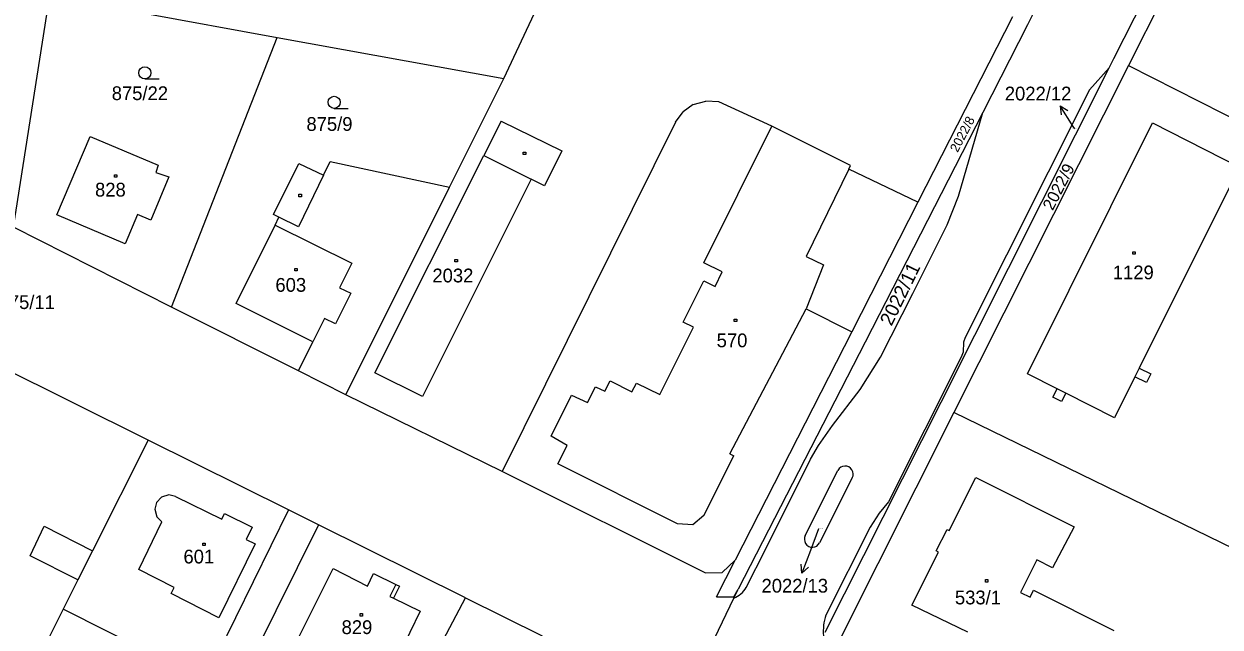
# Model space of a CAD drawing. Extents: x -795483 to -789093, y -1112258 to -1108741.
# Drawn here: x -791483.9 to -791336.2, y -1109944.7 to -1109870.2 of the extents above; entities that cross this region are included whole.
import ezdxf

# ---------------------------------------------------------------- set-up
doc = ezdxf.new("R2010")
doc.units = 0
for name, color, linetype in [('Komunikace', 7, 'Continuous'), ('Vrstva 1', 7, 'Continuous'), ('Vrstva 14', 7, 'Continuous'), ('Vrstva 15', 7, 'Continuous'), ('Vrstva 16', 7, 'Continuous'), ('Vrstva 2', 7, 'Continuous'), ('Vrstva 23', 7, 'Continuous'), ('Vrstva 25', 7, 'Continuous')]:
    doc.layers.add(name, color=color, linetype=linetype)

msp = doc.modelspace()

# ---------------------------------------------------------------- linework, layer by layer
at = {"layer": 'Komunikace'}
for p, q in [((-791354.14, -1109883.21), (-791354.34, -1109882.89)), ((-791385.79, -1109932.61), (-791386.79, -1109935.26))]:
    msp.add_line(p, q, dxfattribs=at)
at = {"layer": 'Vrstva 1'}
for p, q in [((-791333.02, -1109815.69), (-791359.97, -1109870.34)), ((-791349.31, -1109874.5), (-791322.31, -1109821.12)), ((-791424.67, -1109876.97), (-791413.61, -1109853.46)), ((-791340.89, -1109862.28), (-791347.52, -1109875.39)), ((-791485.25, -1109895.34), (-791480.75, -1109866.82)), ((-791469.33, -1109868.88), (-791452.66, -1109871.9)), ((-791361.84, -1109869.38), (-791373.52, -1109892.27)), ((-791359.97, -1109870.34), (-791365.52, -1109881.18)), ((-791465.7, -1109905.2), (-791452.66, -1109871.9)), ((-791452.66, -1109871.9), (-791424.67, -1109876.97)), ((-791370.66, -1109916.96), (-791349.9, -1109875.67)), ((-791347.52, -1109875.39), (-791369.07, -1109918.21)), ((-791349.9, -1109875.67), (-791352.34, -1109878.39)), ((-791349.9, -1109875.67), (-791349.31, -1109874.5)), ((-791347.52, -1109875.39), (-791322.14, -1109888.25)), ((-791431.37, -1109890.39), (-791424.67, -1109876.97)), ((-791352.34, -1109878.39), (-791367.68, -1109908.96)), ((-791401.28, -1109880.21), (-791402.52, -1109881.09)), ((-791401.28, -1109880.21), (-791399.71, -1109879.76)), ((-791398.13, -1109879.87), (-791399.71, -1109879.76)), ((-791391.58, -1109882.86), (-791398.13, -1109879.87)), ((-791403.45, -1109882.38), (-791402.52, -1109881.09)), ((-791365.52, -1109881.18), (-791380.04, -1109909.56)), ((-791368.5, -1109891.52), (-791365.52, -1109881.18)), ((-791425, -1109882.24), (-791427.15, -1109886.51)), ((-791425, -1109882.24), (-791417.49, -1109885.92)), ((-791403.45, -1109882.38), (-791424.87, -1109925.52)), ((-791381.84, -1109887.74), (-791391.58, -1109882.86)), ((-791360, -1109913.47), (-791344.53, -1109882.45)), ((-791344.53, -1109882.45), (-791333.81, -1109887.93)), ((-791479.9, -1109893.81), (-791475.77, -1109884.14)), ((-791475.77, -1109884.14), (-791467.35, -1109887.67)), ((-791417.49, -1109885.92), (-791419.65, -1109890.25)), ((-791467.35, -1109887.67), (-791467.65, -1109888.58)), ((-791453.11, -1109893.77), (-791449.98, -1109887.46)), ((-791449.98, -1109887.46), (-791446.94, -1109888.93)), ((-791446.94, -1109888.93), (-791446.11, -1109887.22)), ((-791446.11, -1109887.22), (-791431.37, -1109890.39)), ((-791440.62, -1109913.32), (-791427.15, -1109886.51)), ((-791466.03, -1109889.11), (-791468.26, -1109894.47)), ((-791467.65, -1109888.58), (-791466.03, -1109889.11)), ((-791382.05, -1109888.19), (-791381.84, -1109887.74)), ((-791373.52, -1109892.27), (-791382.05, -1109888.19)), ((-791333.81, -1109887.93), (-791346.2, -1109912.75)), ((-791444.18, -1109916.06), (-791431.37, -1109890.39)), ((-791421.3, -1109889.42), (-791434.72, -1109916.25)), ((-791419.65, -1109890.25), (-791421.3, -1109889.42)), ((-791369.89, -1109895.05), (-791368.5, -1109891.52)), ((-791373.52, -1109892.27), (-791381.68, -1109908.27)), ((-791471.46, -1109897.41), (-791479.9, -1109893.81)), ((-791469.9, -1109893.77), (-791471.46, -1109897.41)), ((-791468.26, -1109894.47), (-791469.9, -1109893.77)), ((-791452.44, -1109894.11), (-791453.11, -1109893.77)), ((-791452.93, -1109895.09), (-791452.44, -1109894.11)), ((-791374.17, -1109903.55), (-791369.89, -1109895.05)), ((-791465.7, -1109905.2), (-791485.25, -1109895.34)), ((-791457.73, -1109904.76), (-791452.93, -1109895.09)), ((-791378.13, -1109911.39), (-791374.17, -1109903.55)), ((-791450.05, -1109913.09), (-791465.7, -1109905.2)), ((-791448.27, -1109909.51), (-791457.73, -1109904.76)), ((-791381.68, -1109908.27), (-791396.08, -1109936.48)), ((-791468.61, -1109921.64), (-791494.94, -1109908.52)), ((-791450.05, -1109913.09), (-791448.27, -1109909.51)), ((-791380.04, -1109909.56), (-791395.71, -1109940.06)), ((-791367.89, -1109909.56), (-791367.95, -1109910.78)), ((-791367.68, -1109908.96), (-791367.89, -1109909.56)), ((-791367.95, -1109910.78), (-791368.18, -1109911.39)), ((-791380.66, -1109915.4), (-791378.13, -1109911.39)), ((-791368.18, -1109911.39), (-791377.15, -1109929.27)), ((-791346.2, -1109912.75), (-791344.77, -1109913.47)), ((-791444.18, -1109916.06), (-791450.05, -1109913.09)), ((-791434.72, -1109916.25), (-791440.62, -1109913.32)), ((-791356.33, -1109915.3), (-791360, -1109913.47)), ((-791346.73, -1109913.83), (-791349.26, -1109918.89)), ((-791345.3, -1109914.54), (-791346.73, -1109913.83)), ((-791344.77, -1109913.47), (-791345.3, -1109914.54)), ((-791384.07, -1109919.83), (-791380.66, -1109915.4)), ((-791356.84, -1109916.35), (-791356.33, -1109915.3)), ((-791424.87, -1109925.52), (-791444.18, -1109916.06)), ((-791384.96, -1109945.35), (-791370.66, -1109916.96)), ((-791355.77, -1109916.87), (-791356.84, -1109916.35)), ((-791355.25, -1109915.83), (-791355.77, -1109916.87)), ((-791349.26, -1109918.89), (-791355.25, -1109915.83)), ((-791369.07, -1109918.21), (-791383.17, -1109946.24)), ((-791329.77, -1109937.36), (-791369.07, -1109918.21)), ((-791385.8, -1109922.31), (-791384.07, -1109919.83)), ((-791468.61, -1109921.64), (-791475.46, -1109935.29)), ((-791451.26, -1109930.26), (-791468.61, -1109921.64)), ((-791386.78, -1109924), (-791385.8, -1109922.31)), ((-791392.31, -1109935.05), (-791386.78, -1109924)), ((-791399.78, -1109938.03), (-791424.87, -1109925.52)), ((-791387.44, -1109933.42), (-791383.4, -1109925.38)), ((-791381.63, -1109926.3), (-791385.68, -1109934.33)), ((-791451.26, -1109930.26), (-791461.62, -1109951.28)), ((-791447.58, -1109932.09), (-791451.26, -1109930.26)), ((-791377.15, -1109929.27), (-791378.31, -1109930.64)), ((-791378.31, -1109930.64), (-791379.42, -1109932.4)), ((-791447.58, -1109932.09), (-791457.71, -1109952.55)), ((-791429.41, -1109941.11), (-791447.58, -1109932.09)), ((-791379.42, -1109932.4), (-791384.91, -1109943.24)), ((-791475.46, -1109935.29), (-791477.27, -1109938.89)), ((-791394.73, -1109939.84), (-791392.31, -1109935.05)), ((-791450.28, -1109946.55), (-791445.73, -1109937.5)), ((-791445.73, -1109937.5), (-791441.51, -1109939.66)), ((-791398.38, -1109940.98), (-791396.08, -1109936.48)), ((-791397.69, -1109937.99), (-791396.08, -1109936.48)), ((-791477.27, -1109938.89), (-791479.08, -1109942.51)), ((-791441.51, -1109939.66), (-791440.75, -1109938.1)), ((-791440.75, -1109938.1), (-791438.02, -1109939.46)), ((-791399.78, -1109938.03), (-791397.69, -1109937.99)), ((-791437.57, -1109939.68), (-791438.3, -1109941.16)), ((-791438.02, -1109939.46), (-791437.57, -1109939.68)), ((-791396.27, -1109941.01), (-791395.71, -1109940.06)), ((-791396.24, -1109941.16), (-791395.71, -1109940.06)), ((-791438.3, -1109941.16), (-791435.01, -1109942.77)), ((-791432.92, -1109947.75), (-791429.41, -1109941.11)), ((-791429.41, -1109941.11), (-791419.93, -1109945.82)), ((-791401.81, -1109952.62), (-791396.24, -1109941.16)), ((-791398.38, -1109940.98), (-791396.27, -1109941.01)), ((-791479.08, -1109942.51), (-791482.36, -1109949.02)), ((-791461.62, -1109951.28), (-791479.08, -1109942.51)), ((-791435.01, -1109942.77), (-791439.41, -1109951.83))]:
    msp.add_line(p, q, dxfattribs=at)
for centre, radius, start, end in [((-791382.51, -1109925.83), 0.997, 331.9035, 153.1681), ((-791386.56, -1109933.88), 0.991, 152.5105, 332.8075), ((-791397.7, -1109937.97), 3.51, 294.5569, 327.7612), ((-791378.37, -1109945.25), 6.84, 162.891, 184.6734)]:
    msp.add_arc(centre, radius, start, end, dxfattribs=at)
at = {"layer": 'Vrstva 16'}
for p, q in [((-791354.34, -1109882.89), (-791355.95, -1109880.36)), ((-791355.95, -1109880.36), (-791355.84, -1109881.47)), ((-791355.95, -1109880.36), (-791354.99, -1109880.94)), ((-791386.79, -1109935.26), (-791387.85, -1109938.07)), ((-791387.85, -1109938.07), (-791387.96, -1109936.96)), ((-791387.85, -1109938.07), (-791387.03, -1109937.31))]:
    msp.add_line(p, q, dxfattribs=at)
at = {"layer": 'Vrstva 2'}
for p, q in [((-791399.97, -1109899.76), (-791391.58, -1109882.86)), ((-791427.15, -1109886.51), (-791421.3, -1109889.42)), ((-791446.94, -1109888.93), (-791450.02, -1109895.28)), ((-791382.05, -1109888.19), (-791387.32, -1109898.95)), ((-791450.02, -1109895.28), (-791452.44, -1109894.11)), ((-791452.93, -1109895.09), (-791443.45, -1109899.79)), ((-791387.32, -1109898.95), (-791385.17, -1109900)), ((-791443.45, -1109899.79), (-791444.95, -1109902.82)), ((-791397.68, -1109900.86), (-791399.97, -1109899.76)), ((-791398.56, -1109902.65), (-791397.68, -1109900.86)), ((-791385.17, -1109900), (-791387.33, -1109905.41)), ((-791402.5, -1109907.07), (-791399.97, -1109901.96)), ((-791399.97, -1109901.96), (-791398.56, -1109902.65)), ((-791443.58, -1109903.5), (-791445.46, -1109907.28)), ((-791444.95, -1109902.82), (-791443.58, -1109903.5)), ((-791396.77, -1109923.33), (-791387.33, -1109905.41)), ((-791387.33, -1109905.41), (-791381.68, -1109908.27)), ((-791446.83, -1109906.6), (-791448.27, -1109909.51)), ((-791445.46, -1109907.28), (-791446.83, -1109906.6)), ((-791405.38, -1109916), (-791401.26, -1109907.68)), ((-791401.26, -1109907.68), (-791402.5, -1109907.07)), ((-791346.2, -1109912.75), (-791346.73, -1109913.83)), ((-791414.33, -1109917.01), (-791413.35, -1109915.04)), ((-791413.35, -1109915.04), (-791412.18, -1109915.61)), ((-791412.18, -1109915.61), (-791411.52, -1109914.32)), ((-791411.52, -1109914.32), (-791408.85, -1109915.68)), ((-791408.85, -1109915.68), (-791408.29, -1109914.59)), ((-791408.29, -1109914.59), (-791405.38, -1109916)), ((-791355.25, -1109915.83), (-791356.33, -1109915.3)), ((-791418.84, -1109921.17), (-791416.3, -1109916.08)), ((-791416.3, -1109916.08), (-791414.33, -1109917.01)), ((-791416.84, -1109922.29), (-791418.84, -1109921.17)), ((-791417.98, -1109924.57), (-791416.84, -1109922.29)), ((-791403.23, -1109931.97), (-791417.98, -1109924.57)), ((-791399.97, -1109930.93), (-791396.28, -1109923.57)), ((-791396.77, -1109923.33), (-791396.28, -1109923.57)), ((-791369.66, -1109932.8), (-791366.36, -1109926.24)), ((-791366.36, -1109926.24), (-791354.24, -1109932.34)), ((-791467.55, -1109929.34), (-791466.96, -1109928.7)), ((-791466.03, -1109928.41), (-791466.96, -1109928.7)), ((-791465.23, -1109928.58), (-791466.03, -1109928.41)), ((-791465.23, -1109928.58), (-791459.51, -1109931.41)), ((-791467.55, -1109929.34), (-791467.77, -1109930.16)), ((-791467.77, -1109930.16), (-791467.52, -1109931.11)), ((-791469.77, -1109937.63), (-791466.9, -1109931.72)), ((-791466.9, -1109931.72), (-791467.52, -1109931.11)), ((-791459.51, -1109931.41), (-791459.16, -1109930.69)), ((-791459.16, -1109930.69), (-791455.76, -1109932.38)), ((-791401.34, -1109932.09), (-791403.23, -1109931.97)), ((-791399.97, -1109930.93), (-791401.34, -1109932.09)), ((-791483.19, -1109935.91), (-791481.43, -1109932.28)), ((-791481.43, -1109932.28), (-791475.46, -1109935.29)), ((-791455.76, -1109932.38), (-791456.49, -1109933.93)), ((-791371.26, -1109935.32), (-791369.92, -1109932.66)), ((-791369.92, -1109932.66), (-791369.66, -1109932.8)), ((-791354.24, -1109932.34), (-791356.89, -1109937.4)), ((-791455.4, -1109934.45), (-791459.87, -1109943.57)), ((-791456.49, -1109933.93), (-791455.4, -1109934.45)), ((-791477.27, -1109938.89), (-791483.19, -1109935.91)), ((-791374.28, -1109942), (-791370.99, -1109935.46)), ((-791370.99, -1109935.46), (-791371.26, -1109935.32)), ((-791358.83, -1109936.43), (-791360.85, -1109940.44)), ((-791356.89, -1109937.4), (-791358.83, -1109936.43)), ((-791465.39, -1109939.84), (-791469.77, -1109937.63)), ((-791465.77, -1109940.59), (-791465.39, -1109939.84)), ((-791459.87, -1109943.57), (-791465.77, -1109940.59)), ((-791438.02, -1109939.46), (-791438.75, -1109940.95)), ((-791360.85, -1109940.44), (-791359.66, -1109941.04)), ((-791359.66, -1109941.04), (-791359.23, -1109940.18)), ((-791359.23, -1109940.18), (-791349.32, -1109945.14)), ((-791438.75, -1109940.95), (-791438.3, -1109941.16)), ((-791367.35, -1109945.37), (-791374.28, -1109942))]:
    msp.add_line(p, q, dxfattribs=at)
at = {"layer": 'Vrstva 23'}
for p, q in [((-791469, -1109877.02), (-791467.25, -1109877.02)), ((-791445.63, -1109880.67), (-791443.88, -1109880.67))]:
    msp.add_line(p, q, dxfattribs=at)
for centre in [(-791469, -1109876.27), (-791445.63, -1109879.92)]:
    msp.add_circle(centre, 0.75, dxfattribs=at)
at = {"layer": 'Vrstva 25'}
for p, q in [((-791422.26, -1109886.08), (-791421.96, -1109886.08)), ((-791422.26, -1109886.38), (-791422.26, -1109886.08)), ((-791421.96, -1109886.08), (-791421.96, -1109886.38)), ((-791421.96, -1109886.38), (-791422.26, -1109886.38)), ((-791472.76, -1109888.87), (-791472.46, -1109888.87)), ((-791472.76, -1109889.17), (-791472.76, -1109888.87)), ((-791472.46, -1109888.87), (-791472.46, -1109889.17)), ((-791472.46, -1109889.17), (-791472.76, -1109889.17)), ((-791449.98, -1109891.28), (-791449.68, -1109891.28)), ((-791449.98, -1109891.58), (-791449.98, -1109891.28)), ((-791449.68, -1109891.58), (-791449.98, -1109891.58)), ((-791449.68, -1109891.28), (-791449.68, -1109891.58)), ((-791430.7, -1109899.32), (-791430.4, -1109899.32)), ((-791430.7, -1109899.62), (-791430.7, -1109899.32)), ((-791430.4, -1109899.32), (-791430.4, -1109899.62)), ((-791346.99, -1109898.37), (-791346.69, -1109898.37)), ((-791346.99, -1109898.67), (-791346.99, -1109898.37)), ((-791346.69, -1109898.67), (-791346.99, -1109898.67)), ((-791346.69, -1109898.37), (-791346.69, -1109898.67)), ((-791450.48, -1109900.43), (-791450.18, -1109900.43)), ((-791450.48, -1109900.73), (-791450.48, -1109900.43)), ((-791450.18, -1109900.73), (-791450.48, -1109900.73)), ((-791450.18, -1109900.43), (-791450.18, -1109900.73)), ((-791430.4, -1109899.62), (-791430.7, -1109899.62)), ((-791396.2, -1109906.71), (-791395.9, -1109906.71)), ((-791396.2, -1109907.01), (-791396.2, -1109906.71)), ((-791395.9, -1109906.71), (-791395.9, -1109907.01)), ((-791395.9, -1109907.01), (-791396.2, -1109907.01)), ((-791461.85, -1109934.35), (-791461.55, -1109934.35)), ((-791461.85, -1109934.65), (-791461.85, -1109934.35)), ((-791461.55, -1109934.65), (-791461.85, -1109934.65)), ((-791461.55, -1109934.35), (-791461.55, -1109934.65)), ((-791365.19, -1109938.86), (-791364.89, -1109938.86)), ((-791365.19, -1109939.16), (-791365.19, -1109938.86)), ((-791364.89, -1109939.16), (-791365.19, -1109939.16)), ((-791364.89, -1109938.86), (-791364.89, -1109939.16)), ((-791442.43, -1109943.06), (-791442.13, -1109943.06)), ((-791442.43, -1109943.36), (-791442.43, -1109943.06)), ((-791442.13, -1109943.36), (-791442.43, -1109943.36)), ((-791442.13, -1109943.06), (-791442.13, -1109943.36))]:
    msp.add_line(p, q, dxfattribs=at)

# ---------------------------------------------------------------- texts
at = {"layer": 'Vrstva 14'}
for s, height, p in [('875/22', 1.7, (-791473.1, -1109879.65)), ('875/9', 1.7, (-791449.05, -1109883.45)), ('2022/12', 0.1, (-791354.42, -1109883.21)), ('875/11', 1.7, (-791487.07, -1109905.45)), ('2022/13', 0.1, (-791385.79, -1109932.61))]:
    msp.add_text(s, height=height, dxfattribs=at).set_placement(p)
for s, height, rotation, p in [('2022/8', 1.14, 62.2753, (-791368.62, -1109886.18)), ('2022/9', 1.48, 62.6801, (-791356.88, -1109893.38)), ('2022/11', 1.7, 63.9, (-791376.78, -1109907.64))]:
    msp.add_text(s, height=height, rotation=rotation, dxfattribs=at).set_placement(p)
at = {"layer": 'Vrstva 15'}
for s, p in [('828', (-791475.16, -1109891.56)), ('2032', (-791433.49, -1109902.16)), ('1129', (-791349.45, -1109901.78)), ('603', (-791452.88, -1109903.32)), ('570', (-791398.38, -1109910.17)), ('601', (-791464.24, -1109936.87)), ('533/1', (-791368.95, -1109941.92)), ('829', (-791444.71, -1109945.59))]:
    msp.add_text(s, height=1.7, dxfattribs=at).set_placement(p)
at = {"layer": 'Vrstva 16'}
for s, p in [('2022/12', (-791362.79, -1109879.69)), ('2022/13', (-791392.84, -1109940.47))]:
    msp.add_text(s, height=1.7, dxfattribs=at).set_placement(p)

doc.saveas('drawing.dxf')
